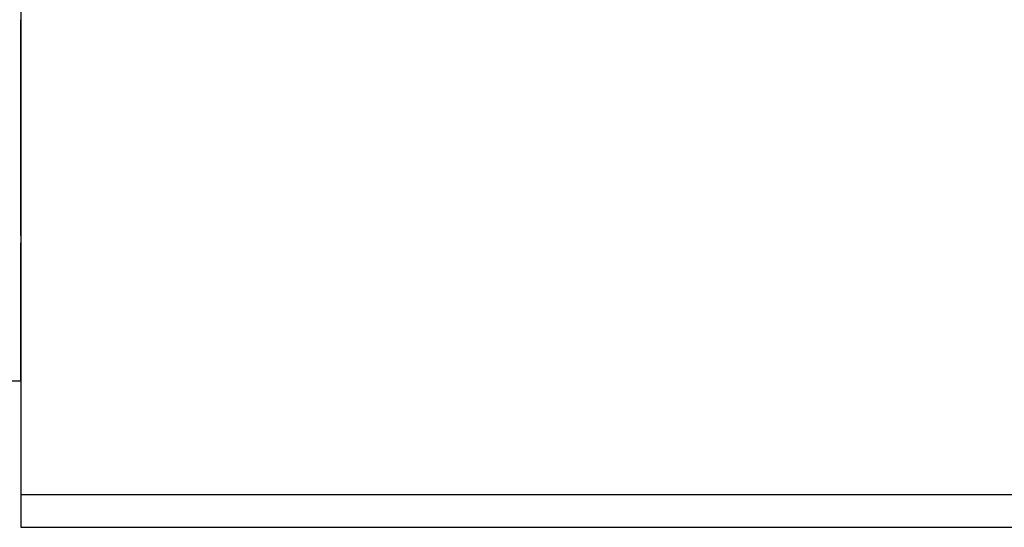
# Model space of a CAD drawing. Header units: millimetres. Extents: x -2774 to 3135, y -1571 to 860.
# Tile 460 of 625: x -692 to -662, y -856 to -840. Entities that reach past the tile are written whole.
import ezdxf

# ---------------------------------------------------------------- set-up
doc = ezdxf.new("R2010")
doc.units = ezdxf.units.MM
doc.layers.get('0').update_dxf_attribs({"linetype": 'CONTINUOUS'})

msp = doc.modelspace()

# ---------------------------------------------------------------- linework, layer by layer
at = {"color": 0, "linetype": 'Continuous'}
for p, q in [((-692.445, -820.149), (-692.445, -855.149)), ((-692.445, -847.155), (-692.445, -840.499)), ((-692.445, -847.155), (-692.445, -847.375)), ((-692.445, -851.649), (-692.445, -847.375)), ((-692.445, -851.649), (-748.445, -851.649)), ((-617.445, -855.149), (-692.445, -855.149)), ((-692.445, -855.149), (-692.445, -856.149)), ((-692.445, -856.149), (-617.445, -856.149))]:
    msp.add_line(p, q, dxfattribs=at)

doc.saveas('drawing.dxf')
